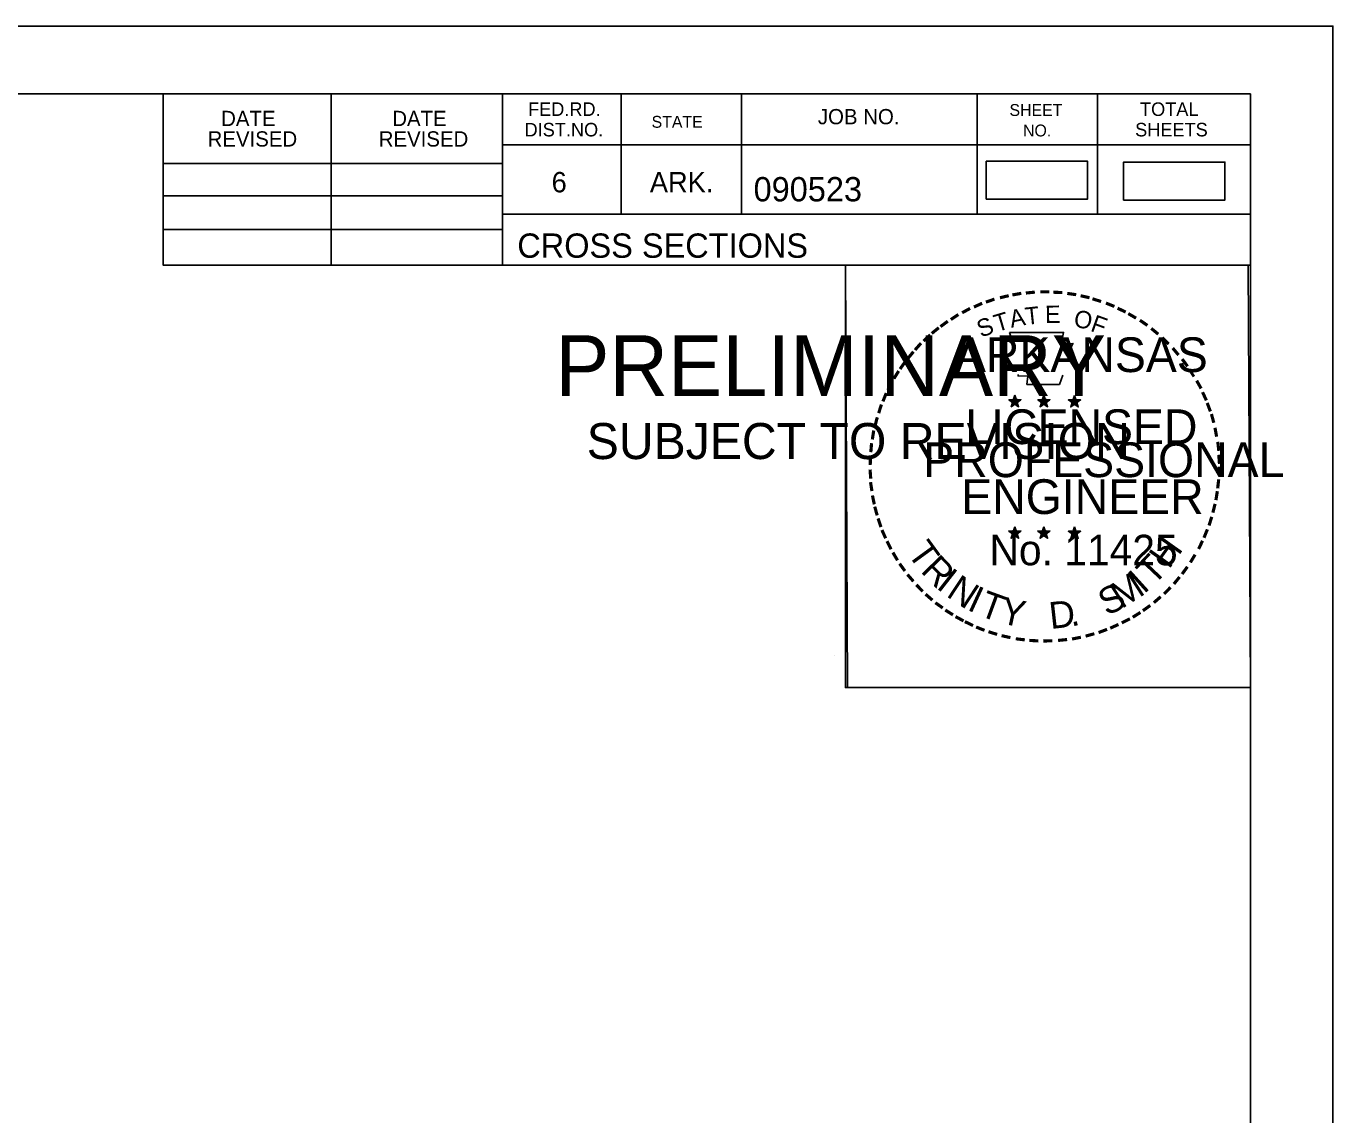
# Model space of a CAD drawing. Extents: x 1406028 to 1412453, y 321733 to 325986.
# Drawn here: x 1406677.5 to 1406752.8, y 322723.3 to 322786 of the extents above; entities that cross this region are included whole.
import ezdxf

# ---------------------------------------------------------------- set-up
doc = ezdxf.new("R2010")
doc.units = 0
for name, color, linetype in [('R_Border', 7, 'Continuous'), ('R_Border PE', 7, 'Continuous'), ('R_Border Prem', 7, 'Continuous'), ('R_Fin Surface', 7, 'Continuous'), ('R_No Plot', 7, 'Continuous')]:
    doc.layers.add(name, color=color, linetype=linetype)

msp = doc.modelspace()

# ---------------------------------------------------------------- linework, layer by layer
at = {"layer": 'R_Border'}
for p, q in [((1406431.883, 322782.126), (1406748.063, 322782.126)), ((1406685.423, 322772.246), (1406685.423, 322782.126)), ((1406695.103, 322772.246), (1406695.103, 322782.126)), ((1406704.963, 322782.126), (1406704.963, 322772.246)), ((1406711.803, 322782.126), (1406711.803, 322775.186)), ((1406718.743, 322782.126), (1406718.743, 322775.186)), ((1406732.323, 322782.126), (1406732.323, 322775.186)), ((1406739.263, 322782.126), (1406739.263, 322775.186)), ((1406748.063, 322576.666), (1406748.063, 322782.126)), ((1406748.063, 322779.186), (1406704.963, 322779.186)), ((1406748.063, 322779.206), (1406748.063, 322779.206)), ((1406685.423, 322778.106), (1406704.963, 322778.106)), ((1406685.423, 322776.246), (1406704.963, 322776.246)), ((1406748.063, 322775.186), (1406704.963, 322775.186)), ((1406707.923, 322775.186), (1406748.063, 322775.186)), ((1406685.423, 322774.306), (1406704.963, 322774.306)), ((1406748.063, 322772.246), (1406685.423, 322772.246))]:
    msp.add_line(p, q, dxfattribs=at)
at = {"layer": 'R_Border PE'}
for p, q in [((1406734.148, 322764.501), (1406734.497, 322764.39)), ((1406734.148, 322764.501), (1406734.401, 322764.456)), ((1406734.148, 322764.501), (1406734.385, 322764.379)), ((1406734.281, 322764.093), (1406734.497, 322764.39)), ((1406734.281, 322764.093), (1406734.407, 322764.337)), ((1406734.497, 322764.755), (1406734.456, 322764.503)), ((1406734.497, 322764.39), (1406734.497, 322764.755)), ((1406734.497, 322764.755), (1406734.546, 322764.505)), ((1406734.844, 322764.501), (1406734.497, 322764.39)), ((1406734.71, 322764.093), (1406734.497, 322764.39)), ((1406734.844, 322764.501), (1406734.558, 322764.452)), ((1406734.71, 322764.093), (1406734.573, 322764.384)), ((1406734.844, 322764.501), (1406734.64, 322764.399)), ((1406735.818, 322764.501), (1406736.167, 322764.39)), ((1406735.818, 322764.501), (1406736.071, 322764.456)), ((1406735.818, 322764.501), (1406736.055, 322764.379)), ((1406735.951, 322764.093), (1406736.167, 322764.39)), ((1406735.951, 322764.093), (1406736.077, 322764.337)), ((1406736.167, 322764.755), (1406736.126, 322764.503)), ((1406736.167, 322764.39), (1406736.167, 322764.755)), ((1406736.167, 322764.755), (1406736.216, 322764.505)), ((1406736.514, 322764.501), (1406736.167, 322764.39)), ((1406736.38, 322764.093), (1406736.167, 322764.39)), ((1406736.514, 322764.501), (1406736.228, 322764.452)), ((1406736.38, 322764.093), (1406736.243, 322764.384)), ((1406736.514, 322764.501), (1406736.31, 322764.399)), ((1406737.582, 322764.489), (1406737.931, 322764.378)), ((1406737.582, 322764.489), (1406737.835, 322764.444)), ((1406737.582, 322764.489), (1406737.819, 322764.367)), ((1406737.715, 322764.081), (1406737.931, 322764.378)), ((1406737.931, 322764.743), (1406737.89, 322764.491)), ((1406737.931, 322764.378), (1406737.931, 322764.743)), ((1406737.931, 322764.743), (1406737.98, 322764.493)), ((1406738.278, 322764.489), (1406737.931, 322764.378)), ((1406738.144, 322764.081), (1406737.931, 322764.378)), ((1406738.278, 322764.489), (1406737.992, 322764.44)), ((1406738.144, 322764.081), (1406738.007, 322764.372)), ((1406738.278, 322764.489), (1406738.074, 322764.387)), ((1406734.281, 322764.093), (1406734.495, 322764.31)), ((1406734.71, 322764.093), (1406734.495, 322764.307)), ((1406735.951, 322764.093), (1406736.165, 322764.31)), ((1406736.38, 322764.093), (1406736.165, 322764.307)), ((1406737.715, 322764.081), (1406737.841, 322764.325)), ((1406737.715, 322764.081), (1406737.929, 322764.298)), ((1406738.144, 322764.081), (1406737.929, 322764.295)), ((1406734.144, 322756.928), (1406734.493, 322756.817)), ((1406734.144, 322756.928), (1406734.397, 322756.883)), ((1406734.144, 322756.928), (1406734.381, 322756.806)), ((1406734.277, 322756.52), (1406734.493, 322756.817)), ((1406734.493, 322757.182), (1406734.452, 322756.93)), ((1406734.493, 322756.817), (1406734.493, 322757.182)), ((1406734.493, 322757.182), (1406734.542, 322756.932)), ((1406734.84, 322756.928), (1406734.493, 322756.817)), ((1406734.706, 322756.52), (1406734.493, 322756.817)), ((1406734.84, 322756.928), (1406734.554, 322756.879)), ((1406734.706, 322756.52), (1406734.569, 322756.811)), ((1406734.84, 322756.928), (1406734.636, 322756.826)), ((1406735.813, 322756.928), (1406736.162, 322756.817)), ((1406735.813, 322756.928), (1406736.066, 322756.883)), ((1406735.813, 322756.928), (1406736.05, 322756.806)), ((1406735.946, 322756.52), (1406736.162, 322756.817)), ((1406736.162, 322757.182), (1406736.121, 322756.93)), ((1406736.162, 322756.817), (1406736.162, 322757.182)), ((1406736.162, 322757.182), (1406736.211, 322756.932)), ((1406736.509, 322756.928), (1406736.162, 322756.817)), ((1406736.375, 322756.52), (1406736.162, 322756.817)), ((1406736.509, 322756.928), (1406736.223, 322756.879)), ((1406736.375, 322756.52), (1406736.238, 322756.811)), ((1406736.509, 322756.928), (1406736.305, 322756.826)), ((1406737.58, 322756.918), (1406737.929, 322756.807)), ((1406737.58, 322756.918), (1406737.833, 322756.873)), ((1406737.58, 322756.918), (1406737.817, 322756.796)), ((1406737.713, 322756.51), (1406737.929, 322756.807)), ((1406737.929, 322757.172), (1406737.888, 322756.92)), ((1406737.929, 322756.807), (1406737.929, 322757.172)), ((1406737.929, 322757.172), (1406737.978, 322756.922)), ((1406738.276, 322756.918), (1406737.929, 322756.807)), ((1406738.142, 322756.51), (1406737.929, 322756.807)), ((1406738.276, 322756.918), (1406737.99, 322756.869)), ((1406738.276, 322756.918), (1406738.072, 322756.816)), ((1406734.277, 322756.52), (1406734.403, 322756.764)), ((1406734.277, 322756.52), (1406734.491, 322756.737)), ((1406734.706, 322756.52), (1406734.491, 322756.734)), ((1406735.946, 322756.52), (1406736.072, 322756.764)), ((1406735.946, 322756.52), (1406736.16, 322756.737)), ((1406736.375, 322756.52), (1406736.16, 322756.734)), ((1406737.713, 322756.51), (1406737.839, 322756.754)), ((1406737.713, 322756.51), (1406737.927, 322756.727)), ((1406738.142, 322756.51), (1406737.927, 322756.724)), ((1406738.142, 322756.51), (1406738.005, 322756.801))]:
    msp.add_line(p, q, dxfattribs=at)
for points in [[(1406734.189, 322768.379), (1406734.458, 322767.552)], [(1406737.7, 322767.457), (1406737.842, 322767.741), (1406737.157, 322767.717), (1406737.305, 322768.379), (1406734.189, 322768.379)], [(1406734.681, 322765.956), (1406734.681, 322765.869), (1406735.244, 322765.85), (1406735.19, 322765.377), (1406737.06, 322765.377), (1406737.261, 322765.913)], [(1406734.497, 322764.755), (1406734.71, 322764.093), (1406734.148, 322764.501), (1406734.844, 322764.501), (1406734.281, 322764.093), (1406734.497, 322764.755)], [(1406736.167, 322764.755), (1406736.38, 322764.093), (1406735.818, 322764.501), (1406736.514, 322764.501), (1406735.951, 322764.093), (1406736.167, 322764.755)], [(1406737.931, 322764.743), (1406738.144, 322764.081), (1406737.582, 322764.489), (1406738.278, 322764.489), (1406737.715, 322764.081), (1406737.931, 322764.743)], [(1406734.493, 322757.182), (1406734.706, 322756.52), (1406734.144, 322756.928), (1406734.84, 322756.928), (1406734.277, 322756.52), (1406734.493, 322757.182)], [(1406736.162, 322757.182), (1406736.375, 322756.52), (1406735.813, 322756.928), (1406736.509, 322756.928), (1406735.946, 322756.52), (1406736.162, 322757.182)], [(1406737.929, 322757.172), (1406738.142, 322756.51), (1406737.58, 322756.918), (1406738.276, 322756.918), (1406737.713, 322756.51), (1406737.929, 322757.172)]]:
    msp.add_lwpolyline(points, dxfattribs=at)
for centre, radius in [((1406734.496, 322764.389), 0.172), ((1406734.496, 322764.389), 0.145), ((1406734.496, 322764.389), 0.116), ((1406734.496, 322764.389), 0.0991), ((1406734.496, 322764.389), 0.0747), ((1406734.496, 322764.389), 0.0495), ((1406734.496, 322764.389), 0.0296), ((1406736.166, 322764.389), 0.172), ((1406736.166, 322764.389), 0.145), ((1406736.166, 322764.389), 0.116), ((1406736.166, 322764.389), 0.0991), ((1406736.166, 322764.389), 0.0747), ((1406736.166, 322764.389), 0.0495), ((1406736.166, 322764.389), 0.0296), ((1406737.93, 322764.377), 0.172), ((1406737.93, 322764.377), 0.145), ((1406737.93, 322764.377), 0.116), ((1406737.93, 322764.377), 0.0991), ((1406737.93, 322764.377), 0.0747), ((1406737.93, 322764.377), 0.0495), ((1406737.93, 322764.377), 0.0296), ((1406734.492, 322756.816), 0.172), ((1406734.492, 322756.816), 0.145), ((1406734.492, 322756.816), 0.116), ((1406734.492, 322756.816), 0.0991), ((1406734.492, 322756.816), 0.0747), ((1406734.492, 322756.816), 0.0495), ((1406734.492, 322756.816), 0.0296), ((1406736.161, 322756.816), 0.172), ((1406736.161, 322756.816), 0.145), ((1406736.161, 322756.816), 0.116), ((1406736.161, 322756.816), 0.0991), ((1406736.161, 322756.816), 0.0747), ((1406736.161, 322756.816), 0.0495), ((1406736.161, 322756.816), 0.0296), ((1406737.928, 322756.806), 0.172), ((1406737.928, 322756.806), 0.145), ((1406737.928, 322756.806), 0.116), ((1406737.928, 322756.806), 0.0991), ((1406737.928, 322756.806), 0.0747), ((1406737.928, 322756.806), 0.0495), ((1406737.928, 322756.806), 0.0296)]:
    msp.add_circle(centre, radius, dxfattribs=at)
at = {"layer": 'R_Fin Surface'}
for points in [[(1406732.847, 322776.052), (1406738.68, 322776.052), (1406738.68, 322778.239), (1406732.847, 322778.239)], [(1406740.76, 322776), (1406746.594, 322776), (1406746.594, 322778.187), (1406740.76, 322778.187)]]:
    msp.add_lwpolyline(points, close=True, dxfattribs=at)
at = {"layer": 'R_No Plot'}
for p, q in [((1406419.482, 322786.02), (1406752.815, 322786.02)), ((1406724.097, 322749.79), (1406724.097, 322749.79))]:
    msp.add_line(p, q, dxfattribs=at)
for points in [[(1406419.475, 322786.02), (1406752.815, 322786.02), (1406752.815, 322572.683), (1406419.475, 322572.683)], [(1406665.803, 322782.126), (1406685.423, 322782.126), (1406685.423, 322772.246), (1406701.535, 322772.246), (1406724.734, 322772.246), (1406724.734, 322747.913), (1406748.063, 322747.913), (1406748.063, 322576.666), (1406431.883, 322576.666), (1406431.883, 322782.126)], [(1406724.734, 322772.246), (1406747.942, 322772.246), (1406748.063, 322747.913), (1406724.855, 322747.913)]]:
    msp.add_lwpolyline(points, close=True, dxfattribs=at)

# ---------------------------------------------------------------- texts
at = {"layer": 'R_Border'}
for s, height, p in [('DATE', 0.8792, (1406688.761, 322780.262)), ('DATE', 0.8792, (1406698.621, 322780.262)), ('FED.RD.', 0.7819, (1406706.443, 322780.846)), ('JOB NO.', 0.8792, (1406723.143, 322780.366)), ('SHEET', 0.684, (1406734.183, 322780.846)), ('TOTAL', 0.7819, (1406741.703, 322780.846)), ('DIST.NO.', 0.7819, (1406706.243, 322779.666)), ('STATE', 0.684, (1406713.563, 322780.166)), ('NO.', 0.684, (1406734.963, 322779.666)), ('SHEETS', 0.7819, (1406741.423, 322779.666)), ('REVISED', 0.8792, (1406687.981, 322779.082)), ('REVISED', 0.8792, (1406697.841, 322779.082)), ('6', 1.172, (1406707.803, 322776.446)), ('ARK.', 1.1723, (1406713.463, 322776.446)), ('090523', 1.4, (1406719.439, 322775.925)), ('CROSS SECTIONS', 1.4, (1406705.826, 322772.676))]:
    msp.add_text(s, height=height, rotation=360, dxfattribs=at).set_placement(p)
at = {"layer": 'R_Border PE'}
for s, height, rotation, p in [('-', 1.6, 19.17608, (1406732.937, 322769.506)), ('-', 1.6, 13.63015, (1406733.687, 322769.747)), ('-', 1.6, 10.21935, (1406734.365, 322769.909)), ('-', 1.6, 5.89682, (1406735.094, 322770.019)), ('-', 1.6, 0.18623, (1406735.866, 322770.091)), ('-', 1.6, 357.74304, (1406736.589, 322770.078)), ('-', 1.6, 352.16172, (1406737.333, 322770.022)), ('-', 1.6, 347.20489, (1406738.052, 322769.908)), ('-', 1.6, 342.3362, (1406738.687, 322769.753)), ('-', 1.6, 28.79182, (1406731.67, 322768.92)), ('-', 1.6, 24.30721, (1406732.303, 322769.237)), ('A', 1, 11.21318, (1406734.284, 322768.639)), ('T', 1, 6.02276, (1406735.133, 322768.805)), ('E', 1, 0.83234, (1406736.238, 322768.915)), ('O', 1, 350.4515, (1406737.842, 322768.705)), ('-', 1.6, 337.85509, (1406739.422, 322769.53)), ('-', 1.6, 334.12109, (1406740.053, 322769.259)), ('-', 1.6, 36.23174, (1406730.495, 322768.155)), ('-', 1.6, 34.06357, (1406731.073, 322768.55)), ('S', 1, 21.59401, (1406732.544, 322768.057)), ('T', 1, 16.4036, (1406733.458, 322768.388)), ('F', 1, 340.07066, (1406738.796, 322768.477)), ('-', 1.6, 329.64089, (1406740.632, 322768.976)), ('-', 1.6, 325.86266, (1406741.275, 322768.615)), ('-', 1.6, 42.96224, (1406729.586, 322767.36)), ('-', 1.6, 38.95066, (1406730.019, 322767.777)), ('ARKANSAS', 2, 360, (1406731.042, 322766.091)), ('-', 1.6, 320.52971, (1406741.885, 322768.189)), ('-', 1.6, 315.57859, (1406742.484, 322767.701)), ('-', 1.6, 48.42305, (1406729.138, 322766.882)), ('-', 1.6, 309.87973, (1406743.053, 322767.151)), ('-', 1.6, 54.23247, (1406728.322, 322765.829)), ('-', 1.6, 50.61417, (1406728.735, 322766.396)), ('-', 1.6, 306.65218, (1406743.578, 322766.549)), ('-', 1.6, 58.07063, (1406727.997, 322765.302)), ('-', 1.4, 303.67529, (1406744.064, 322765.981)), ('-', 1.6, 62.87135, (1406727.684, 322764.688)), ('-', 1.6, 299.66835, (1406744.383, 322765.374)), ('-', 1.6, 67.77427, (1406727.425, 322764.077)), ('DWB', 0.01, 360, (1406734.484, 322764.384)), ('DWB', 0.01, 360, (1406736.154, 322764.384)), ('DWB', 0.01, 360, (1406737.918, 322764.374)), ('-', 1.6, 294.66279, (1406744.707, 322764.762)), ('-', 1.6, 290.57283, (1406744.964, 322764.185)), ('-', 1.6, 72.39447, (1406727.206, 322763.447)), ('LICENSED', 2, 360, (1406731.639, 322761.942)), ('-', 1.6, 285.12326, (1406745.198, 322763.605)), ('-', 1.6, 75.46096, (1406727.009, 322762.733)), ('-', 1.6, 280.54934, (1406745.398, 322762.863)), ('-', 1.6, 81.20126, (1406726.877, 322762.02)), ('-', 1.6, 276.59616, (1406745.56, 322762.095)), ('-', 1.6, 85.18634, (1406726.801, 322761.329)), ('PROFESSIONAL', 2, 360, (1406729.216, 322760.038)), ('-', 1.6, 274.33011, (1406745.62, 322761.373)), ('-', 1.6, 89.06224, (1406726.776, 322760.628)), ('-', 1.6, 269.94067, (1406745.654, 322760.741)), ('-', 1.6, 94.19588, (1406726.811, 322759.903)), ('ENGINEER', 2, 360, (1406731.403, 322757.913)), ('-', 1.6, 263.5172, (1406745.635, 322760.075)), ('-', 1.6, 98.94793, (1406726.883, 322759.236)), ('-', 1.6, 260.99529, (1406745.564, 322759.421)), ('-', 1.6, 101.71495, (1406727.018, 322758.503)), ('-', 1.6, 105.45785, (1406727.18, 322757.908)), ('-', 1.6, 255.7626, (1406745.454, 322758.743)), ('-', 1.6, 109.08742, (1406727.395, 322757.277)), ('-', 1.6, 252.86809, (1406745.273, 322758.023)), ('-', 1.6, 114.06432, (1406727.649, 322756.681)), ('DWB', 0.01, 360, (1406734.48, 322756.812)), ('DWB', 0.01, 360, (1406736.149, 322756.812)), ('DWB', 0.01, 360, (1406737.916, 322756.802)), ('-', 1.6, 247.88866, (1406745.05, 322757.35)), ('-', 1.6, 115.72885, (1406727.954, 322756.063)), ('T', 1.54, 306.04056, (1406728.252, 322755.655)), ('No. 11425', 1.757, 360, (1406733.03, 322754.962)), ('H', 1.54, 54.60883, (1406743.373, 322754.69)), ('-', 1.6, 244.61971, (1406744.788, 322756.721)), ('-', 1.6, 120.44712, (1406728.311, 322755.477)), ('R', 1.54, 314.00497, (1406729.015, 322754.607)), ('T', 1.54, 46.64442, (1406742.483, 322753.748)), ('-', 1.6, 239.07125, (1406744.394, 322755.969)), ('-', 1.6, 125.89344, (1406728.714, 322754.916)), ('I', 1.54, 321.96938, (1406729.915, 322753.675)), ('M', 1.54, 32.65632, (1406740.637, 322752.423)), ('I', 1.54, 42.11359, (1406741.921, 322753.27)), ('-', 1.6, 233.84524, (1406743.992, 322755.316)), ('-', 1.6, 130.71812, (1406729.176, 322754.364)), ('-', 1.6, 134.22381, (1406729.693, 322753.819)), ('N', 1.54, 326.50021, (1406730.483, 322753.204)), ('S', 1.54, 26.9312, (1406739.798, 322752.017)), ('-', 1.6, 231.25377, (1406743.562, 322754.75)), ('-', 1.6, 138.93382, (1406730.218, 322753.355)), ('I', 1.54, 335.36034, (1406731.691, 322752.418)), ('T', 1.54, 339.89117, (1406732.352, 322752.09)), ('Y', 1.54, 347.85558, (1406733.569, 322751.645)), ('-', 1.6, 221.08509, (1406742.561, 322753.677)), ('-', 1.6, 225.76533, (1406743.083, 322754.186)), ('-', 1.6, 144.64634, (1406730.774, 322752.949)), ('-', 1.6, 148.08978, (1406731.335, 322752.578)), ('D', 1.54, 6.39691, (1406736.554, 322751.286)), ('-', 1.6, 212.24909, (1406741.478, 322752.818)), ('-', 1.6, 215.73633, (1406742.012, 322753.205)), ('-', 1.6, 151.57039, (1406731.914, 322752.253)), ('-', 1.6, 154.60019, (1406732.436, 322752.006)), ('.', 1.54, 13.76417, (1406737.746, 322751.414)), ('-', 1.6, 204.25161, (1406740.296, 322752.153)), ('-', 1.6, 207.35684, (1406740.92, 322752.472)), ('-', 1.6, 158.56121, (1406733.06, 322751.752)), ('-', 1.6, 162.79826, (1406733.747, 322751.539)), ('-', 1.6, 167.55551, (1406734.462, 322751.375)), ('-', 1.6, 173.11546, (1406735.234, 322751.265)), ('-', 1.6, 191.28576, (1406738.271, 322751.439)), ('-', 1.6, 195.47429, (1406739, 322751.638)), ('-', 1.6, 200.71842, (1406739.677, 322751.88)), ('-', 1.6, 176.51827, (1406735.982, 322751.212)), ('-', 1.6, 181.59176, (1406736.726, 322751.231)), ('-', 1.6, 185.81666, (1406737.535, 322751.307))]:
    msp.add_text(s, height=height, rotation=rotation, dxfattribs=at).set_placement(p)
at = {"layer": 'R_Border Prem'}
for s, height, p in [('PRELIMINARY', 3.5, (1406708.014, 322764.709)), ('DWB', 0.01, (1406708.761, 322766.558)), ('SUBJECT TO REVISION', 2.07511, (1406709.823, 322761.08))]:
    msp.add_text(s, height=height, rotation=360, dxfattribs=at).set_placement(p)

doc.saveas('drawing.dxf')
